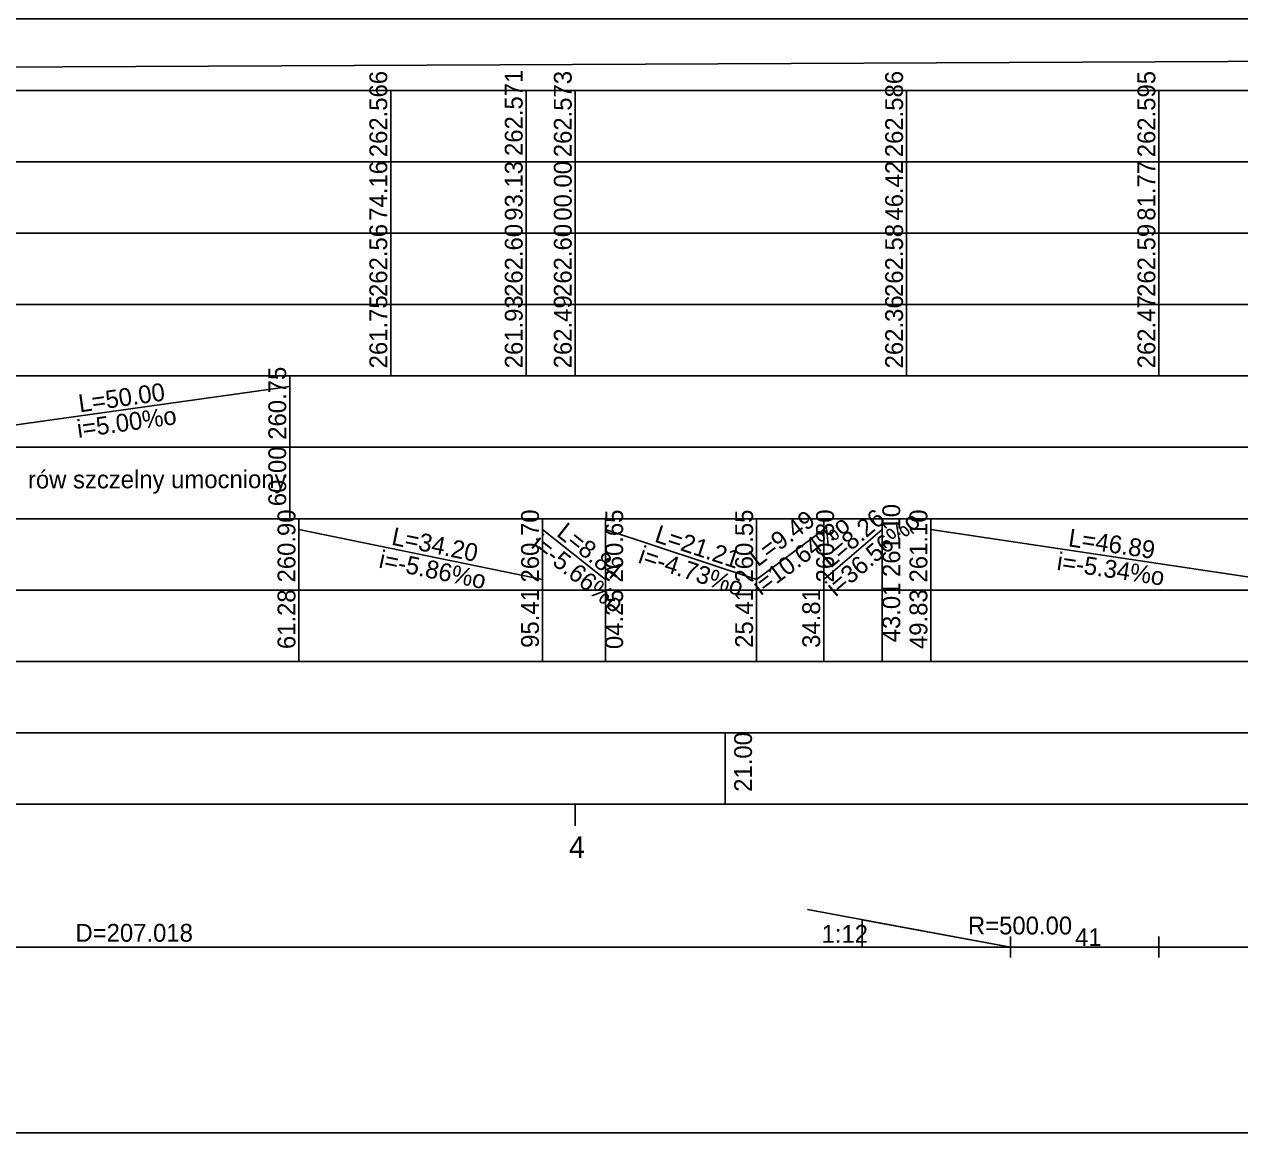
# Model space of a CAD drawing. Extents: x 6445630 to 6518227, y 5499240 to 5511716.
# Drawn here: x 6457954 to 6458124.3, y 5506751.3 to 5506906.6 of the extents above; entities that cross this region are included whole.
import ezdxf

# ---------------------------------------------------------------- set-up
doc = ezdxf.new("R2010")
doc.units = 0
for name, color, linetype in [('TOR_PROF-rozjazdy', 7, 'Continuous'), ('TOR_PROF-tabelka-geometria T1', 7, 'Continuous'), ('TOR_PROF-tabelka-kilometracja', 7, 'Continuous'), ('TOR_PROF-tabelka-odleglosci T1', 7, 'Continuous'), ('TOR_PROF-tabelka-pochylenia proj T1', 7, 'Continuous'), ('TOR_PROF-tabelka-rodzaj rowu T1', 7, 'Continuous'), ('TOR_PROF-tabelka-rodzaj rurociagow T1', 7, 'Continuous'), ('TOR_PROF-tabelka-rowyT1', 7, 'Continuous'), ('TOR_PROF-tabelka-rurociagi T1', 7, 'Continuous'), ('TOR_PROF-tabelka-rzedne istn T1', 7, 'Continuous'), ('TOR_PROF-tabelka-rzedne proj T1', 7, 'Continuous'), ('TOR_PROF-tabelka-teren istniejacy T1', 7, 'Continuous'), ('TOR_PROF-tabelka-warstwa ochronna T1', 7, 'Continuous'), ('TOR_PROF-warstwa ochronna', 7, 'Continuous'), ('TOR_RAMKI-MASKA WYCIECIA', 7, 'Continuous')]:
    doc.layers.add(name, color=color, linetype=linetype)

msp = doc.modelspace()

# ---------------------------------------------------------------- linework, layer by layer
at = {"layer": 'TOR_PROF-rozjazdy'}
for p, q in [((6458063.74, 5506782.57), (6458092.19, 5506777.3)), ((6458071.39, 5506777.3), (6458092.19, 5506777.3)), ((6458092.19, 5506778.79), (6458092.19, 5506775.82)), ((6458112.98, 5506778.79), (6458112.98, 5506775.82))]:
    msp.add_line(p, q, dxfattribs=at)
for points in [[(6458092.19, 5506777.3), (6458071.39, 5506781.1), (6458071.39, 5506777.3)], [(6458112.98, 5506777.3), (6458092.19, 5506777.3), (6458071.39, 5506777.3), (6458071.39, 5506781.1), (6458092.19, 5506777.3)]]:
    msp.add_lwpolyline(points, dxfattribs=at)
at = {"layer": 'TOR_PROF-tabelka-geometria T1'}
for points in [[(6452735.25, 5506777.3), (6458247.17, 5506777.3), (6458247.17, 5506779.97), (6458376.27, 5506779.97), (6458376.27, 5506777.3), (6458396.27, 5506777.3), (6458396.27, 5506774.64), (6458525.37, 5506774.64), (6458525.37, 5506777.3), (6458723.83, 5506777.3), (6458723.83, 5506777.3), (6458758.83, 5506774.64), (6458758.83, 5506774.64), (6458827.61, 5506774.64), (6458827.61, 5506774.64), (6458862.61, 5506777.3), (6458862.61, 5506777.3), (6458862.61, 5506777.3), (6458862.61, 5506777.3), (6458897.61, 5506779.97), (6458897.61, 5506779.97), (6458966.4, 5506779.97), (6458966.4, 5506779.97), (6459001.4, 5506777.3)], [(6452331.21, 5506777.3), (6459531.21, 5506777.3)]]:
    msp.add_lwpolyline(points, dxfattribs=at)
at = {"layer": 'TOR_PROF-tabelka-kilometracja'}
msp.add_lwpolyline([(6458031.21, 5506794.3), (6458031.21, 5506797.3)], dxfattribs=at)
at = {"layer": 'TOR_PROF-tabelka-odleglosci T1'}
msp.add_lwpolyline([(6452331.21, 5506877.3), (6459531.21, 5506877.3), (6459531.21, 5506887.3), (6452331.21, 5506887.3)], close=True, dxfattribs=at)
for points in [[(6458005.37, 5506877.3), (6458005.37, 5506887.3)], [(6458024.34, 5506877.3), (6458024.34, 5506887.3)], [(6458031.21, 5506877.3), (6458031.21, 5506887.3)], [(6458077.63, 5506877.3), (6458077.63, 5506887.3)], [(6458112.98, 5506877.3), (6458112.98, 5506887.3)]]:
    msp.add_lwpolyline(points, dxfattribs=at)
at = {"layer": 'TOR_PROF-tabelka-pochylenia proj T1'}
msp.add_lwpolyline([(6452331.21, 5506897.3), (6459531.21, 5506897.3), (6459531.21, 5506907.3), (6452331.21, 5506907.3)], close=True, dxfattribs=at)
msp.add_lwpolyline([(6457571.74, 5506898.8), (6459091.74, 5506905.8)], dxfattribs=at)
at = {"layer": 'TOR_PROF-tabelka-rodzaj rowu T1'}
for points in [[(6452331.21, 5506837.3), (6459531.21, 5506837.3), (6459531.21, 5506847.3), (6452331.21, 5506847.3)], [(6452331.21, 5506817.3), (6459531.21, 5506817.3), (6459531.21, 5506827.3), (6452331.21, 5506827.3)]]:
    msp.add_lwpolyline(points, close=True, dxfattribs=at)
for points in [[(6457991.21, 5506837.3), (6457991.21, 5506847.3)], [(6457992.5, 5506817.3), (6457992.5, 5506827.3)], [(6458026.62, 5506817.3), (6458026.62, 5506827.3)], [(6458035.46, 5506817.3), (6458035.46, 5506827.3)], [(6458056.62, 5506817.3), (6458056.62, 5506827.3)], [(6458066.02, 5506817.3), (6458066.02, 5506827.3)], [(6458074.23, 5506817.3), (6458074.23, 5506827.3)], [(6458081.04, 5506817.3), (6458081.04, 5506827.3)]]:
    msp.add_lwpolyline(points, dxfattribs=at)
at = {"layer": 'TOR_PROF-tabelka-rowyT1'}
msp.add_lwpolyline([(6452331.21, 5506847.3), (6459531.21, 5506847.3), (6459531.21, 5506857.3), (6452331.21, 5506857.3)], close=True, dxfattribs=at)
for points in [[(6457991.21, 5506847.3), (6457991.21, 5506857.3)], [(6457941.21, 5506848.8), (6457991.21, 5506855.8)]]:
    msp.add_lwpolyline(points, dxfattribs=at)
at = {"layer": 'TOR_PROF-tabelka-rurociagi T1'}
msp.add_lwpolyline([(6452331.21, 5506827.3), (6459531.21, 5506827.3), (6459531.21, 5506837.3), (6452331.21, 5506837.3)], close=True, dxfattribs=at)
for points in [[(6457992.5, 5506827.3), (6457992.5, 5506837.3)], [(6458026.62, 5506827.3), (6458026.62, 5506837.3)], [(6458035.46, 5506827.3), (6458035.46, 5506837.3)], [(6458056.62, 5506827.3), (6458056.62, 5506837.3)], [(6458066.02, 5506827.3), (6458066.02, 5506837.3)], [(6458074.23, 5506827.3), (6458074.23, 5506837.3)], [(6458081.04, 5506827.3), (6458081.04, 5506837.3)], [(6457992.5, 5506835.8), (6458026.62, 5506828.8)], [(6458026.62, 5506835.8), (6458035.46, 5506828.8)], [(6458035.46, 5506835.8), (6458056.62, 5506828.8)], [(6458056.62, 5506828.8), (6458066.02, 5506835.8)], [(6458066.02, 5506828.8), (6458074.23, 5506835.8)], [(6458081.04, 5506835.8), (6458127.89, 5506828.8)]]:
    msp.add_lwpolyline(points, dxfattribs=at)
at = {"layer": 'TOR_PROF-tabelka-rzedne istn T1'}
msp.add_lwpolyline([(6452331.21, 5506867.3), (6459531.21, 5506867.3), (6459531.21, 5506877.3), (6452331.21, 5506877.3)], close=True, dxfattribs=at)
for points in [[(6458005.37, 5506867.3), (6458005.37, 5506877.3)], [(6458024.34, 5506867.3), (6458024.34, 5506877.3)], [(6458031.21, 5506867.3), (6458031.21, 5506877.3)], [(6458077.63, 5506867.3), (6458077.63, 5506877.3)], [(6458112.98, 5506867.3), (6458112.98, 5506877.3)], [(6458005.37, 5506857.3), (6458005.37, 5506867.3)], [(6458005.37, 5506857.3), (6458005.37, 5506867.3)], [(6458005.37, 5506857.3), (6458005.37, 5506867.3)], [(6458024.34, 5506857.3), (6458024.34, 5506867.3)], [(6458024.34, 5506857.3), (6458024.34, 5506867.3)], [(6458024.34, 5506857.3), (6458024.34, 5506867.3)], [(6458031.21, 5506857.3), (6458031.21, 5506867.3)], [(6458031.21, 5506857.3), (6458031.21, 5506867.3)], [(6458031.21, 5506857.3), (6458031.21, 5506867.3)], [(6458077.63, 5506857.3), (6458077.63, 5506867.3)], [(6458077.63, 5506857.3), (6458077.63, 5506867.3)], [(6458077.63, 5506857.3), (6458077.63, 5506867.3)], [(6458112.98, 5506857.3), (6458112.98, 5506867.3)], [(6458112.98, 5506857.3), (6458112.98, 5506867.3)], [(6458112.98, 5506857.3), (6458112.98, 5506867.3)]]:
    msp.add_lwpolyline(points, dxfattribs=at)
at = {"layer": 'TOR_PROF-tabelka-rzedne proj T1'}
msp.add_lwpolyline([(6452331.21, 5506887.3), (6459531.21, 5506887.3), (6459531.21, 5506897.3), (6452331.21, 5506897.3)], close=True, dxfattribs=at)
for points in [[(6458005.37, 5506887.3), (6458005.37, 5506897.3)], [(6458024.34, 5506887.3), (6458024.34, 5506897.3)], [(6458031.21, 5506887.3), (6458031.21, 5506897.3)], [(6458077.63, 5506887.3), (6458077.63, 5506897.3)], [(6458112.98, 5506887.3), (6458112.98, 5506897.3)]]:
    msp.add_lwpolyline(points, dxfattribs=at)
at = {"layer": 'TOR_PROF-tabelka-teren istniejacy T1'}
msp.add_lwpolyline([(6452331.21, 5506857.3), (6459531.21, 5506857.3), (6459531.21, 5506867.3), (6452331.21, 5506867.3)], close=True, dxfattribs=at)
msp.add_lwpolyline([(6452331.21, 5506857.3), (6459531.21, 5506857.3), (6459531.21, 5506867.3), (6452331.21, 5506867.3)], close=True, dxfattribs=at)
msp.add_lwpolyline([(6452331.21, 5506857.3), (6459531.21, 5506857.3), (6459531.21, 5506867.3), (6452331.21, 5506867.3)], close=True, dxfattribs=at)
at = {"layer": 'TOR_PROF-tabelka-warstwa ochronna T1'}
msp.add_lwpolyline([(6452331.21, 5506807.3), (6459531.21, 5506807.3), (6459531.21, 5506817.3), (6452331.21, 5506817.3)], close=True, dxfattribs=at)
at = {"layer": 'TOR_PROF-warstwa ochronna'}
msp.add_lwpolyline([(6452331.21, 5506797.3), (6459531.21, 5506797.3), (6459531.21, 5506807.3), (6452331.21, 5506807.3)], close=True, dxfattribs=at)
msp.add_lwpolyline([(6458052.21, 5506797.3), (6458052.21, 5506807.3)], dxfattribs=at)
at = {"layer": 'TOR_RAMKI-MASKA WYCIECIA'}
msp.add_lwpolyline([(6457563.7, 5506751.3), (6459553.7, 5506751.3), (6459553.7, 5507038.3), (6457563.7, 5507038.3)], close=True, dxfattribs=at)

# ---------------------------------------------------------------- texts
at = {"layer": 'TOR_PROF-rozjazdy'}
for s, p in [('R=500.00', (6458086.23, 5506779.07)), ('1:12', (6458065.72, 5506777.9)), ('41', (6458101.24, 5506777.44))]:
    msp.add_text(s, height=2.5, dxfattribs=at).set_placement(p)
at = {"layer": 'TOR_PROF-tabelka-geometria T1'}
msp.add_text('D=207.018', height=2.5, dxfattribs=at).set_placement((6457961.19, 5506778.05))
at = {"layer": 'TOR_PROF-tabelka-kilometracja'}
msp.add_text('4', height=3, dxfattribs=at).set_placement((6458030.32, 5506789.8))
at = {"layer": 'TOR_PROF-tabelka-odleglosci T1'}
for s, p in [('74.16', (6458004.87, 5506879.04)), ('93.13', (6458023.84, 5506879.04)), ('00.00', (6458030.71, 5506879.04)), ('46.42', (6458077.13, 5506879.06)), ('81.77', (6458112.48, 5506879.04))]:
    msp.add_text(s, height=2.5, rotation=90, dxfattribs=at).set_placement(p)
at = {"layer": 'TOR_PROF-tabelka-rodzaj rowu T1'}
msp.add_text('60.00', height=2.5, rotation=90, dxfattribs=at).set_placement((6457990.71, 5506839.05))
at = {"layer": 'TOR_PROF-tabelka-rodzaj rurociagow T1'}
for s, p in [('43.01', (6458076.74, 5506819.99)), ('61.28', (6457992, 5506819.04)), ('95.41', (6458026.12, 5506819.21)), ('04.25', (6458037.91, 5506819.04)), ('25.41', (6458056.12, 5506819.21)), ('34.81', (6458065.52, 5506819.21)), ('49.83', (6458080.54, 5506819.05))]:
    msp.add_text(s, height=2.5, rotation=90, dxfattribs=at).set_placement(p)
at = {"layer": 'TOR_PROF-tabelka-rowyT1'}
for s, rotation, p in [('260.75', 90, (6457990.71, 5506848.36)), ('L=50.00', 7.9696, (6457961.79, 5506852.19)), ('i=5.00%o', 7.9696, (6457961.58, 5506848.62)), ('rów szczelny umocniony', 0.087, (6457954.53, 5506841.54))]:
    msp.add_text(s, height=2.5, rotation=rotation, dxfattribs=at).set_placement(p)
at = {"layer": 'TOR_PROF-tabelka-rurociagi T1'}
for s, rotation, p in [('260.90', 90, (6457992, 5506828.37)), ('260.70', 90, (6458026.12, 5506828.37)), ('260.65', 90, (6458037.91, 5506828.36)), ('260.55', 90, (6458056.12, 5506828.36)), ('260.80', 90, (6458067.46, 5506828.37)), ('L=8.26', 40.4684, (6458066.97, 5506830.27)), ('261.10', 90, (6458076.74, 5506829.14)), ('261.10', 90, (6458080.54, 5506828.37)), ('L=8.84', 321.6288, (6458028.44, 5506835)), ('L=9.49', 36.6832, (6458056.76, 5506830.48)), ('i=10.64%o', 36.6832, (6458057.2, 5506826.45)), ('i=36.56%o', 40.4684, (6458067.68, 5506826.27)), ('L=34.20', 348.4079, (6458005.35, 5506833.68)), ('i=-5.66%o', 321.6288, (6458024.87, 5506833.36)), ('L=21.21', 341.6958, (6458042.18, 5506834.11)), ('L=46.89', 351.5007, (6458100.19, 5506833.45)), ('i=-4.73%o', 341.6958, (6458039.88, 5506831.18)), ('i=-5.86%o', 348.4079, (6458003.57, 5506830.47)), ('i=-5.34%o', 351.5007, (6458098.58, 5506830.15))]:
    msp.add_text(s, height=2.5, rotation=rotation, dxfattribs=at).set_placement(p)
at = {"layer": 'TOR_PROF-tabelka-rzedne istn T1'}
for s, p in [('262.56', (6458004.87, 5506868.36)), ('262.60', (6458023.84, 5506868.37)), ('262.60', (6458030.71, 5506868.37)), ('262.58', (6458077.13, 5506868.36)), ('262.59', (6458112.48, 5506868.37)), ('261.75', (6458004.87, 5506858.36)), ('261.93', (6458023.84, 5506858.37)), ('262.49', (6458030.71, 5506858.37)), ('262.36', (6458077.13, 5506858.36)), ('262.47', (6458112.48, 5506858.37))]:
    msp.add_text(s, height=2.5, rotation=90, dxfattribs=at).set_placement(p)
at = {"layer": 'TOR_PROF-tabelka-rzedne proj T1'}
for s, p in [('262.566', (6458004.87, 5506887.94)), ('262.571', (6458023.84, 5506888.11)), ('262.573', (6458030.71, 5506887.94)), ('262.586', (6458077.13, 5506887.94)), ('262.595', (6458112.48, 5506887.93))]:
    msp.add_text(s, height=2.5, rotation=90, dxfattribs=at).set_placement(p)
at = {"layer": 'TOR_PROF-warstwa ochronna'}
msp.add_text('21.00', height=2.5, rotation=90, dxfattribs=at).set_placement((6458055.97, 5506799.05))

doc.saveas('drawing.dxf')
